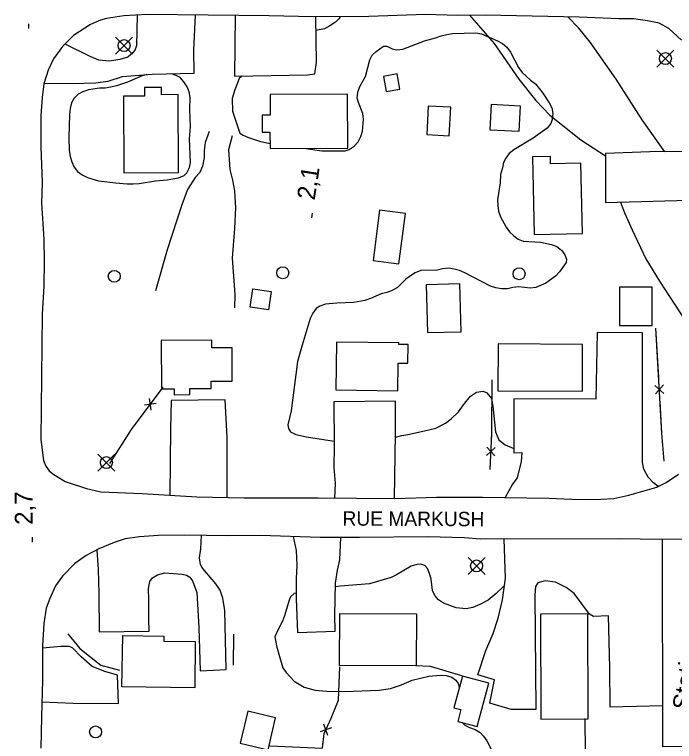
# Model space of a CAD drawing. Extents: x 282461 to 284471, y 5554090 to 5557646.
# Drawn here: x 283062.6 to 283172.9, y 5555176.2 to 5555297.7 of the extents above; entities that cross this region are included whole.
import ezdxf

# ---------------------------------------------------------------- set-up
doc = ezdxf.new("R2010")
doc.units = 0
for name, color, linetype in [('Niveau 15', 7, 'Continuous'), ('Niveau 19', 7, 'Continuous'), ('Niveau 2', 7, 'Continuous'), ('Niveau 21', 7, 'Continuous'), ('Niveau 22', 7, 'Continuous'), ('Niveau 3', 7, 'Continuous'), ('Niveau 31', 7, 'Continuous'), ('Niveau 36', 7, 'Continuous'), ('Niveau 37', 7, 'Continuous'), ('Niveau 52', 7, 'Continuous')]:
    doc.layers.add(name, color=color, linetype=linetype)

msp = doc.modelspace()

# ---------------------------------------------------------------- linework, layer by layer
at = {"layer": 'Niveau 19'}
for points in [[(283067.48, 5555286.18), (283072.31, 5555286.12), (283076.09, 5555286.24), (283078.23, 5555286.5), (283080.6, 5555287.28), (283085.59, 5555287.71), (283092.61, 5555287.84), (283092.55, 5555291.7), (283092.84, 5555297.55)], [(283083.06, 5555297.55), (283082.97, 5555292.46), (283082.75, 5555291.82), (283082.35, 5555291.24), (283081.49, 5555290.53), (283080.16, 5555290.11), (283078.42, 5555289.86), (283076.68, 5555290.02), (283075.22, 5555290.64), (283071.02, 5555292.71)], [(283099.44, 5555297.5), (283099.34, 5555287.33), (283111.53, 5555287.58), (283112.75, 5555287.77), (283113.02, 5555289.63), (283112.91, 5555297.25)], [(283177.12, 5555274.74), (283168.76, 5555274.71), (283161.34, 5555274.46), (283161.32, 5555266.22), (283177.21, 5555266.68)], [(283170.17, 5555218.82), (283169.37, 5555219.4), (283168.48, 5555220.38), (283167.77, 5555221.7), (283167.53, 5555222.8), (283167.51, 5555244.49), (283159.97, 5555244.53), (283159.75, 5555233.4), (283146.01, 5555233.45), (283146.04, 5555224.42), (283147.37, 5555224.49), (283147.27, 5555222.98), (283146.6, 5555220.27), (283145.81, 5555219.16), (283144.55, 5555216.93)], [(283098.13, 5555216.96), (283098.09, 5555226.98), (283097.79, 5555233.27), (283088.75, 5555233.18), (283088.62, 5555228.45), (283088.54, 5555217.36)], [(283126.08, 5555216.8), (283126.27, 5555227.66), (283126.24, 5555233.07), (283115.92, 5555232.96), (283116.02, 5555225.66), (283115.94, 5555221.97), (283116.15, 5555219.31), (283116.06, 5555216.89)], [(283076.32, 5555208.18), (283076.53, 5555204.94), (283076.65, 5555200.92), (283076.7, 5555194.5), (283085.1, 5555194.65), (283085.02, 5555196.56), (283085.04, 5555199.86), (283084.94, 5555201.74), (283085.21, 5555202.92), (283085.61, 5555203.51), (283086.46, 5555204.06), (283087.67, 5555204.36), (283090.57, 5555204.16), (283091.33, 5555203.99), (283091.85, 5555203.65), (283092.33, 5555203.02), (283093.06, 5555201.09), (283093.38, 5555195.25), (283093.58, 5555187.97), (283097.97, 5555188.21), (283097.73, 5555198.06), (283097.41, 5555200.11), (283096.93, 5555201.5), (283096.22, 5555202.53), (283094.04, 5555205.12), (283093.68, 5555205.76), (283093.5, 5555206.86), (283093.71, 5555208.37), (283093.82, 5555210.63)], [(283109.13, 5555210.43), (283109.62, 5555208.1), (283109.76, 5555205.67), (283109.62, 5555203.39), (283109.62, 5555200), (283109.88, 5555194.4), (283116.14, 5555194.64), (283116.11, 5555197.25), (283116.24, 5555202.64), (283116.56, 5555204.81), (283116.94, 5555206.56), (283117.13, 5555210.28)], [(283170.93, 5555182.12), (283162.11, 5555181.95), (283162.09, 5555188.48), (283161.87, 5555197.18), (283159.32, 5555197.09), (283158.68, 5555197.49), (283156.13, 5555200.93), (283154.79, 5555201.9), (283152.98, 5555202.81), (283151.29, 5555203.02), (283150.02, 5555202.72), (283149.62, 5555202.08), (283149.52, 5555200.63), (283149.71, 5555181.52), (283145.59, 5555181.53), (283142.04, 5555182.6), (283142.81, 5555186.49), (283140.01, 5555187.33), (283141.36, 5555191.4), (283142.59, 5555194.22), (283143.42, 5555196.79), (283144.13, 5555199.84), (283144.66, 5555203.46), (283144.41, 5555210.01)], [(283067.13, 5555182.81), (283072.35, 5555182.61), (283079.97, 5555182.54), (283079.8, 5555187.29), (283077.65, 5555187.9), (283075.54, 5555188.71), (283073.71, 5555190.34), (283072.3, 5555191.77), (283071.77, 5555192.06), (283070.32, 5555192.04), (283067.24, 5555191.78)]]:
    msp.add_lwpolyline(points, dxfattribs=at)
at = {"layer": 'Niveau 2'}
for points in [[(283116.99, 5555297.22), (283116.8, 5555296.93), (283116.22, 5555296.4), (283115.25, 5555295.75), (283114.38, 5555295.28), (283112.94, 5555294.98)], [(283111.27, 5555275.26), (283113.93, 5555274.86), (283117.82, 5555274.9), (283118.51, 5555275.08), (283119.32, 5555275.67), (283120, 5555276.37), (283120.46, 5555277.25), (283120.74, 5555278.18), (283120.89, 5555280.15), (283120.76, 5555281.14), (283120.04, 5555282.93), (283119.86, 5555283.68), (283119.96, 5555284.67), (283120.3, 5555285.6), (283121.21, 5555287.29), (283121.93, 5555290.08), (283122.32, 5555290.84), (283123.01, 5555291.48), (283124.22, 5555292.37), (283124.8, 5555292.37), (283125.67, 5555291.92), (283126.49, 5555291.75), (283127.47, 5555291.88), (283131.11, 5555293.25), (283132.96, 5555293.74), (283133.88, 5555294.1), (283134.81, 5555294.34), (283135.79, 5555294.46), (283139.68, 5555294.62), (283140.61, 5555294.4), (283141.54, 5555294.06), (283143.29, 5555293.27), (283144.11, 5555292.81), (283144.87, 5555292.18), (283145.46, 5555291.38), (283146.82, 5555288.78), (283147.41, 5555287.98), (283148.82, 5555286.66), (283149.64, 5555286.09), (283150.88, 5555284.53), (283151.94, 5555282.92), (283152.36, 5555282.06), (283152.54, 5555281.13), (283152.44, 5555280.14), (283152.22, 5555279.44), (283151.59, 5555278.68), (283150.84, 5555278.1), (283149.23, 5555276.98), (283146, 5555275.03), (283145.26, 5555274.44), (283144.69, 5555273.68), (283144.29, 5555272.92), (283144.13, 5555272.05), (283143.79, 5555270.95), (283143.75, 5555269.55), (283143.32, 5555266.71), (283143.33, 5555265.72), (283143.46, 5555264.79), (283143.82, 5555263.87), (283144.77, 5555262.14), (283145.3, 5555261.33)], [(283084.68, 5555287.63), (283083.92, 5555287.41), (283081.44, 5555286.34), (283079.59, 5555285.74), (283078.67, 5555285.5), (283077.74, 5555285.37), (283076.76, 5555285.36), (283074.91, 5555285.05), (283073.98, 5555284.75), (283073.18, 5555284.34), (283072.55, 5555283.69), (283072.09, 5555282.88), (283071.87, 5555281.95), (283071.77, 5555280.96), (283071.64, 5555277.08), (283071.72, 5555274.99)], [(283071.72, 5555274.99), (283071.85, 5555273.95), (283072.15, 5555273.02), (283072.51, 5555272.16), (283073.1, 5555271.41), (283073.86, 5555270.84), (283074.74, 5555270.44), (283076.6, 5555269.88), (283079.44, 5555269.51), (283081.42, 5555269.35), (283082.4, 5555269.36), (283083.39, 5555269.43), (283086.11, 5555269.87), (283088.07, 5555270.06), (283089.98, 5555270.37), (283090.91, 5555270.73), (283091.36, 5555271.2), (283091.82, 5555272.07), (283091.98, 5555272.94), (283091.82, 5555276.89), (283091.97, 5555278.86), (283091.87, 5555281.81), (283091.91, 5555283.79), (283091.78, 5555284.71), (283091.42, 5555285.58), (283090.89, 5555286.38), (283090.24, 5555287.13), (283089.6, 5555287.47), (283088.78, 5555287.77)], [(283100.54, 5555287.35), (283100.1, 5555286.95), (283099.37, 5555285.08), (283098.93, 5555283.63), (283099.01, 5555281.49), (283100.21, 5555277.85), (283100.8, 5555277.5), (283101.67, 5555277.11), (283103.53, 5555276.49), (283105.25, 5555276.08)], [(283145.3, 5555261.33), (283146, 5555260.65), (283146.76, 5555260.13), (283147.58, 5555259.79), (283150.48, 5555259.59), (283152.34, 5555259.21), (283153.22, 5555258.87), (283153.98, 5555258.29), (283154.57, 5555257.49), (283154.81, 5555256.8), (283154.76, 5555256.21), (283153.68, 5555254.64), (283152.99, 5555253.93), (283151.38, 5555252.76), (283149.7, 5555252.04), (283148.78, 5555251.92), (283146.86, 5555252.13), (283145.88, 5555252.06), (283144.95, 5555251.82), (283143.96, 5555251.81), (283143.03, 5555251.97), (283142.1, 5555252.25), (283137.84, 5555254.47), (283136.97, 5555254.87), (283136.04, 5555255.09), (283135.11, 5555255.25), (283134.12, 5555255.18), (283133.2, 5555254.94), (283130.47, 5555254.86), (283129.55, 5555254.5), (283128.74, 5555253.97), (283127.94, 5555253.38), (283126.56, 5555252.03), (283125.7, 5555251.56), (283124.77, 5555251.2), (283123.85, 5555250.96), (283122.06, 5555250.19), (283121.14, 5555249.89), (283119.29, 5555249.52), (283116.45, 5555249.43), (283114.53, 5555249.24), (283113.61, 5555248.94), (283112.98, 5555248.52), (283112.41, 5555247.76), (283112.01, 5555246.89), (283110.62, 5555242.41), (283109.89, 5555239.68), (283108.78, 5555231.43), (283108.23, 5555229.11), (283108.35, 5555228.47), (283108.7, 5555227.95), (283109.58, 5555227.5), (283111.38, 5555227.11), (283116.01, 5555226.38)], [(283126.26, 5555227.05), (283127.32, 5555227.34), (283128.31, 5555227.46), (283131.09, 5555228.07), (283132.99, 5555228.56), (283134.61, 5555229.39), (283135.53, 5555230.09), (283136.79, 5555231.26), (283137.59, 5555232.43), (283138.79, 5555233.89), (283139.76, 5555234.54), (283140.92, 5555234.73), (283141.51, 5555234.44), (283142.27, 5555233.52), (283142.52, 5555232.19), (283142.98, 5555227.91), (283143.52, 5555226.58), (283144.57, 5555225.78), (283146.04, 5555225.13)], [(283136.37, 5555198.5), (283134.28, 5555199.29), (283133.46, 5555199.86), (283132.81, 5555200.61), (283132.45, 5555201.41), (283132.2, 5555203.33), (283131.95, 5555204.25), (283131.59, 5555205.12), (283131.13, 5555205.58), (283130.48, 5555205.8), (283129.79, 5555205.74), (283128.86, 5555205.49), (283126.39, 5555204.02), (283125.52, 5555203.6), (283121.88, 5555202.52), (283117.02, 5555202.12), (283116.23, 5555202.03)], [(283144.48, 5555202.23), (283144.28, 5555202.06), (283143.07, 5555200.89), (283141.75, 5555199.83), (283140.37, 5555199.06)], [(283109.62, 5555201), (283109.32, 5555200.89), (283108.69, 5555200.36), (283108.46, 5555199.83), (283107.68, 5555197.16), (283107.35, 5555196.29), (283106.44, 5555194.59), (283106.1, 5555193.66), (283106.35, 5555192.16), (283106.84, 5555190.37), (283107.44, 5555188.52), (283107.97, 5555187.71), (283109.32, 5555186.28), (283110.96, 5555185.25), (283112.82, 5555184.75), (283114.79, 5555184.59), (283117.75, 5555184.57), (283123.49, 5555184.74), (283125.4, 5555185.05), (283127.25, 5555185.65), (283129.04, 5555186.42), (283131.81, 5555187.09), (283133.72, 5555187.28), (283134.71, 5555187.23), (283135.64, 5555186.95), (283136.34, 5555186.44), (283136.7, 5555185.86), (283136.88, 5555185.3)], [(283140.37, 5555199.06), (283139.16, 5555198.58), (283138.06, 5555198.34), (283136.37, 5555198.5)], [(283137.31, 5555179.42), (283137.83, 5555178.92), (283138.64, 5555178.52), (283139.58, 5555178.18), (283140.39, 5555177.72), (283140.98, 5555177.09), (283141.51, 5555176.29), (283142.4, 5555174.56)]]:
    msp.add_lwpolyline(points, dxfattribs=at)
at = {"layer": 'Niveau 21'}
for points in [[(283174.05, 5555293.35), (283171.94, 5555295.3), (283170.31, 5555296.21), (283168.39, 5555296.59), (283166, 5555296.94), (283163.63, 5555296.92), (283156.95, 5555297.23), (283141.22, 5555297.55), (283136.64, 5555297.5), (283131.24, 5555297.65), (283121.79, 5555297.34), (283112.51, 5555297.24), (283105.14, 5555297.45), (283084.76, 5555297.64), (283080.82, 5555297.43), (283077.93, 5555296.99), (283076.95, 5555296.69), (283075.28, 5555295.98), (283072.44, 5555294.12), (283070.61, 5555292.3), (283069.07, 5555290.26), (283068.17, 5555288.33), (283067.44, 5555286.06), (283067.18, 5555283.8), (283066.98, 5555280.78), (283066.99, 5555275.56), (283067.18, 5555269.59), (283067.1, 5555266.11), (283067.46, 5555260.14), (283067.51, 5555256.37), (283067.44, 5555252.26)], [(283067.44, 5555252.26), (283067.21, 5555247.56), (283066.95, 5555226.62), (283067.39, 5555223.15), (283067.81, 5555222.17), (283068.34, 5555221.42), (283068.99, 5555220.9), (283071.03, 5555219.65), (283074.58, 5555218.47), (283077.02, 5555217.91), (283083.93, 5555217.64), (283093.04, 5555217.09), (283100.93, 5555216.89), (283113.34, 5555216.9), (283126.16, 5555216.8), (283133.11, 5555216.99), (283140.78, 5555216.99), (283151.87, 5555216.85), (283156.92, 5555216.65), (283160.58, 5555216.66), (283162.72, 5555216.8), (283165.27, 5555217.33), (283169.95, 5555218.71), (283171.51, 5555219.48), (283173.53, 5555220.87)], [(283180.1, 5555210), (283170.41, 5555209.94), (283163.86, 5555210.05), (283140.41, 5555210), (283137.79, 5555210.23), (283131.64, 5555210.4), (283120.21, 5555210.28), (283113.65, 5555210.29), (283103.67, 5555210.59), (283098.22, 5555210.54), (283090.97, 5555210.69), (283086.56, 5555210.59), (283083.48, 5555210.41), (283081.05, 5555210.03), (283079.2, 5555209.43), (283076.66, 5555208.36), (283074.53, 5555207.24), (283072.63, 5555205.94), (283070.57, 5555203.84), (283069.43, 5555202.2), (283068.47, 5555200.1), (283067.85, 5555198.47), (283067.48, 5555195.92), (283067.23, 5555192.2), (283067.26, 5555186.44), (283067.05, 5555180.3), (283066.99, 5555175.08)]]:
    msp.add_lwpolyline(points, dxfattribs=at)
at = {"layer": 'Niveau 22'}
for points in [[(283138.62, 5555297.52), (283142.72, 5555292.81), (283146.85, 5555286.83), (283149.68, 5555283.26), (283152.03, 5555280.85), (283157.25, 5555276.7), (283161.34, 5555274.07)], [(283171.26, 5555274.72), (283167.47, 5555280.07), (283163.15, 5555286.84), (283158.79, 5555293.06), (283156.91, 5555295.39), (283155.03, 5555297.25)], [(283095.09, 5555278.1), (283094.42, 5555276.29), (283094.26, 5555274.95), (283094.27, 5555273.74), (283094, 5555272.34), (283093.55, 5555271.24), (283092.75, 5555270.42), (283091.49, 5555268.4), (283090.51, 5555265.83), (283088.09, 5555258.35), (283086.11, 5555251.49)], [(283098.93, 5555277.38), (283098.31, 5555275.03), (283098.57, 5555271.75), (283099, 5555269.96), (283099.31, 5555268.22), (283099.51, 5555265.38), (283099.33, 5555261.9), (283098.92, 5555256.96), (283099.41, 5555250.85), (283099.32, 5555248.65)], [(283163.84, 5555266.32), (283164.53, 5555264.52), (283165.78, 5555261.69), (283168.1, 5555256.84), (283170.35, 5555253.1), (283174.55, 5555246.67), (283176.09, 5555243.86), (283177.18, 5555242.48)]]:
    msp.add_lwpolyline(points, dxfattribs=at)
at = {"layer": 'Niveau 3'}
for p, q in [((283064.94, 5555295.29), (283064.96, 5555296.09)), ((283112.24, 5555263.69), (283112.36, 5555264.48)), ((283065.59, 5555209.52), (283065.59, 5555210.32))]:
    msp.add_line(p, q, dxfattribs=at)
at = {"layer": 'Niveau 31'}
for points in [[(283126.96, 5555285.18), (283126.5, 5555287.72), (283124.24, 5555287.31), (283124.71, 5555284.77), (283126.96, 5555285.18)], [(283080.79, 5555284.01), (283080.85, 5555271.2), (283089.98, 5555271.24), (283089.93, 5555284.27), (283087.11, 5555284.26), (283087.11, 5555285.48), (283084.29, 5555285.47), (283084.3, 5555284.02), (283080.79, 5555284.01)], [(283118.24, 5555284.33), (283105.28, 5555284.3), (283105.29, 5555280.83), (283103.97, 5555280.83), (283103.98, 5555278), (283105.26, 5555278), (283105.27, 5555275.28), (283118.26, 5555275.32), (283118.24, 5555284.33)], [(283147.15, 5555282.33), (283142.25, 5555282.6), (283142.03, 5555278.4), (283146.92, 5555278.14), (283147.15, 5555282.33)], [(283135.23, 5555277.41), (283135.47, 5555282.15), (283131.69, 5555282.34), (283131.46, 5555277.59), (283135.23, 5555277.41)], [(283157.25, 5555272.79), (283152.18, 5555272.68), (283152.16, 5555273.95), (283149.13, 5555273.89), (283149.4, 5555260.92), (283157.49, 5555261.08), (283157.25, 5555272.79)], [(283126.82, 5555255.98), (283127.91, 5555264.42), (283123.59, 5555264.97), (283122.5, 5555256.54), (283126.82, 5555255.98)], [(283137.2, 5555244.65), (283136.99, 5555252.64), (283131.38, 5555252.49), (283131.59, 5555244.5), (283137.2, 5555244.65)], [(283169.12, 5555245.69), (283169.12, 5555252.11), (283163.71, 5555252.12), (283163.7, 5555245.69), (283169.12, 5555245.69)], [(283105.49, 5555251.35), (283105, 5555248.29), (283101.93, 5555248.78), (283102.42, 5555251.84), (283105.49, 5555251.35)], [(283087.1, 5555243.21), (283087.11, 5555235.11), (283089.25, 5555235.11), (283089.25, 5555234.13), (283091.86, 5555234.14), (283091.86, 5555235.18), (283095.46, 5555235.19), (283095.46, 5555236.41), (283098.94, 5555236.41), (283098.93, 5555241.94), (283095.53, 5555241.94), (283095.53, 5555243.22), (283087.1, 5555243.21)], [(283126.65, 5555234.8), (283126.7, 5555239.42), (283128.32, 5555239.4), (283128.36, 5555242.5), (283126.8, 5555242.51), (283126.8, 5555242.81), (283116.36, 5555242.92), (283116.28, 5555234.92), (283126.65, 5555234.8)], [(283143.35, 5555234.8), (283157.48, 5555234.72), (283157.53, 5555242.52), (283143.4, 5555242.61), (283143.35, 5555234.8)], [(283129.69, 5555188.82), (283116.91, 5555188.89), (283116.96, 5555197.59), (283129.73, 5555197.52), (283129.69, 5555188.82)], [(283158.38, 5555197.54), (283150.46, 5555197.49), (283150.55, 5555179.92), (283158.47, 5555179.97), (283158.38, 5555197.54)], [(283092.68, 5555185.15), (283080.53, 5555185.35), (283080.68, 5555193.9), (283087.52, 5555193.79), (283087.51, 5555192.95), (283092.77, 5555192.89), (283092.68, 5555185.15)], [(283137.45, 5555187.13), (283136.01, 5555181.82), (283137.18, 5555181.51), (283136.66, 5555179.55), (283139.91, 5555178.67), (283141.86, 5555185.95), (283137.45, 5555187.13)], [(283104.94, 5555174.82), (283106.2, 5555180.15), (283101.55, 5555181.25), (283100.28, 5555175.92), (283104.94, 5555174.82)]]:
    msp.add_lwpolyline(points, dxfattribs=at)
at = {"layer": 'Niveau 36'}
for p, q in [((283082.28, 5555291.04), (283079.46, 5555293.86)), ((283079.46, 5555291.04), (283082.28, 5555293.86)), ((283172.76, 5555288.88), (283169.94, 5555291.7)), ((283169.94, 5555288.88), (283172.76, 5555291.7)), ((283079.34, 5555221.36), (283076.52, 5555224.18)), ((283076.52, 5555221.36), (283079.34, 5555224.18)), ((283141.22, 5555204.1), (283138.4, 5555206.92)), ((283138.4, 5555204.1), (283141.22, 5555206.92))]:
    msp.add_line(p, q, dxfattribs=at)
for centre in [(283080.88, 5555292.46), (283171.36, 5555290.3), (283079.24, 5555253.91), (283107.41, 5555254.5), (283146.91, 5555254.33), (283077.93, 5555222.78), (283139.81, 5555205.52), (283076.12, 5555177.79)]:
    msp.add_circle(centre, 1, dxfattribs=at)
at = {"layer": 'Niveau 37'}
for p, q in [((283171.11, 5555234.35), (283169.61, 5555235.68)), ((283171.03, 5555235.76), (283169.69, 5555234.27)), ((283085.4, 5555231.53), (283085.12, 5555233.51)), ((283086.25, 5555232.66), (283084.27, 5555232.37)), ((283141.43, 5555223.97), (283142.91, 5555225.32)), ((283141.49, 5555225.38), (283142.84, 5555223.9)), ((283115.55, 5555178.49), (283113.67, 5555177.81)), ((283114.96, 5555177.21), (283114.27, 5555179.09))]:
    msp.add_line(p, q, dxfattribs=at)
for points in [[(283171.13, 5555223.04), (283170.78, 5555227.73), (283169.77, 5555245.24)], [(283170.24, 5555237.01), (283169.77, 5555245.24)], [(283142.37, 5555236.64), (283142.3, 5555227.6), (283142.03, 5555221.63)], [(283142.37, 5555236.64), (283142.3, 5555227.6), (283142.26, 5555226.64)], [(283078.49, 5555222.62), (283082.1, 5555228.29), (283087.4, 5555235.38)], [(283086.46, 5555234.12), (283087.4, 5555235.38)], [(283171.13, 5555223.04), (283170.78, 5555227.73), (283170.47, 5555233.02)], [(283078.49, 5555222.62), (283082.1, 5555228.29), (283084.06, 5555230.92)], [(283142.08, 5555222.65), (283142.03, 5555221.63)], [(283071.5, 5555194.2), (283073.5, 5555191.73), (283077, 5555188.96), (283080.09, 5555188.12)], [(283071.5, 5555194.2), (283073.5, 5555191.73), (283077, 5555188.96), (283079.28, 5555188.34)], [(283099.16, 5555188.94), (283099.21, 5555194.1)], [(283099.16, 5555188.94), (283099.21, 5555194.1)], [(283105.23, 5555175.49), (283114.05, 5555175.06), (283114.31, 5555177.5), (283115.5, 5555180.06), (283116.7, 5555183.11), (283116.94, 5555188.64)], [(283115.45, 5555179.96), (283115.5, 5555180.06), (283116.7, 5555183.11), (283116.94, 5555188.64)], [(283129.63, 5555188.88), (283132.06, 5555188.79), (283137.3, 5555187.22)], [(283129.63, 5555188.88), (283132.06, 5555188.79), (283137.3, 5555187.22)], [(283157.99, 5555174.3), (283157.97, 5555180.04)], [(283157.99, 5555174.3), (283157.97, 5555180.04)], [(283105.23, 5555175.49), (283114.05, 5555175.06), (283114.17, 5555176.22)]]:
    msp.add_lwpolyline(points, dxfattribs=at)
at = {"layer": 'Niveau 52'}
msp.add_lwpolyline([(283172.54, 5555164.14), (283176.43, 5555164.22), (283176.1, 5555175.35), (283170.94, 5555175.3), (283170.88, 5555209.94)], dxfattribs=at)

# ---------------------------------------------------------------- texts
at = {"layer": 'Niveau 15'}
msp.add_text('RUE MARKUSH', height=2.4, rotation=359.719, dxfattribs=at).set_placement((283117.38, 5555212.26))
at = {"layer": 'Niveau 3'}
for s, rotation, p in [('2,1  ', 81.0957, (283112.72, 5555266.53)), ('2,7  ', 90.246, (283065.62, 5555212.4))]:
    msp.add_text(s, height=3, rotation=rotation, dxfattribs=at).set_placement(p)
at = {"layer": 'Niveau 52'}
msp.add_text('Stationnement', height=2.9999, rotation=81.5139, dxfattribs=at).set_placement((283175.47, 5555181.3))

doc.saveas('drawing.dxf')
